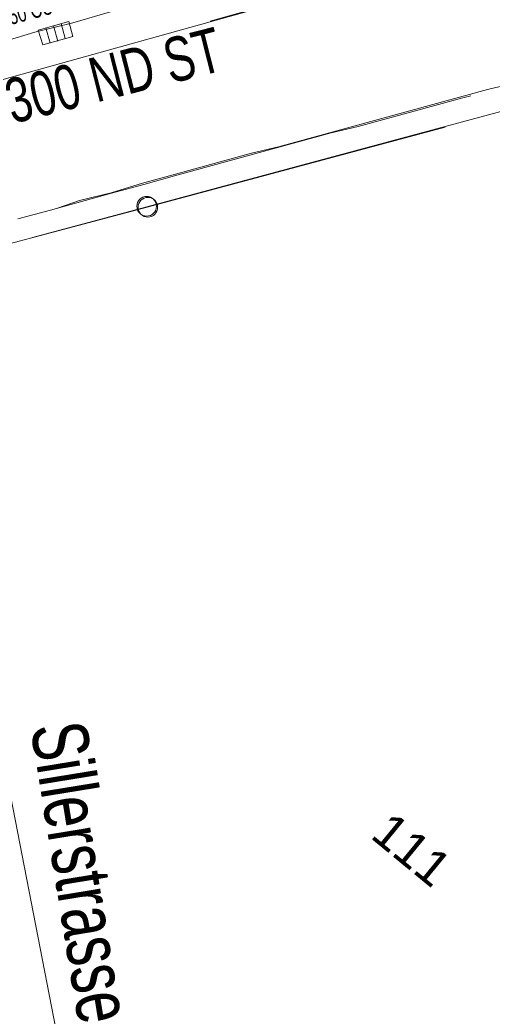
# Model space of a CAD drawing. Header units: metres. Extents: x -740 to 758, y -633 to 854.
# Tile 387 of 656: x -120 to -105, y -381 to -349. Entities that reach past the tile are written whole.
import ezdxf

# ---------------------------------------------------------------- set-up
doc = ezdxf.new("R2010")
doc.units = ezdxf.units.M
doc.header["$MEASUREMENT"] = 0
for name, color, linetype in [('Gas.LOVION', 7, 'Continuous'), ('Gis.LOVION', 7, 'Continuous'), ('Grundkarte.LOVION', 7, 'Continuous'), ('Grundkarte_Text.LOVION', 7, 'Continuous'), ('Strom.LOVION', 7, 'Continuous')]:
    doc.layers.add(name, color=color, linetype=linetype)
doc.styles.add('ERSTELLTER_STIL_1', font='arial.ttf')

msp = doc.modelspace()

# ---------------------------------------------------------------- linework, layer by layer
at = {"layer": 'Gas.LOVION', "color": 5, "linetype": 'Continuous', "lineweight": 18}
for points in [[(-113.781, -349.453), (-110.129, -348.416), (-100.659, -345.968), (-91.005, -346.768), (-87.367, -348.009), (-85.537, -348.731), (-82.458, -349.997), (-81.86, -350.219), (-81.839, -350.128), (-81.732, -349.866), (-80.281, -350.493), (-79.622, -348.02), (-79.641, -346.766), (-79.812, -340.782), (-80.191, -334.79), (-80.597, -328.83), (-80.93, -322.848), (-80.963, -322.659), (-81.4, -316.835), (-81.739, -310.794), (-81.768, -310.501)], [(-100.617, -346.003), (-100.633, -345.99), (-110.103, -348.438), (-123.094, -352.057), (-123.622, -351.947), (-122.754, -359.768), (-122.36, -367.118), (-122.118, -371.705), (-122.105, -372.147)]]:
    msp.add_lwpolyline(points, dxfattribs=at)
at = {"layer": 'Gis.LOVION', "color": 44, "linetype": 'Continuous', "lineweight": 18}
msp.add_lwpolyline([(-119.122, -350.206), (-118.173, -349.936), (-118.294, -349.46), (-119.272, -349.733)], close=True, dxfattribs=at)
for points in [[(-118.891, -350.154), (-119.027, -349.665)], [(-118.646, -350.086), (-118.783, -349.597)], [(-118.418, -350.004), (-118.538, -349.528)]]:
    msp.add_lwpolyline(points, dxfattribs=at)
at = {"layer": 'Grundkarte.LOVION', "color": 8, "linetype": 'Continuous', "lineweight": 18}
for points in [[(-120.59, -350.158), (-119.383, -349.803), (-118.171, -349.507), (-116.964, -349.153)], [(-104.504, -351.531), (-104.909, -351.63), (-111.586, -353.465), (-112.453, -353.668), (-114.957, -354.356), (-115.935, -354.629), (-116.94, -354.934), (-117.95, -355.181), (-118.694, -355.431)], [(-105.441, -351.839), (-105.701, -351.894), (-109.04, -352.811), (-109.907, -353.014), (-114.915, -354.391), (-115.893, -354.664), (-116.93, -354.942), (-118.886, -355.488), (-119.923, -355.767)], [(-102.383, -351.767), (-115.802, -355.385), (-119.46, -356.363)], [(-102.383, -351.767), (-115.802, -355.385), (-119.46, -356.363)], [(-119.46, -356.363), (-115.802, -355.385), (-102.383, -351.767)], [(-106.259, -352.835), (-115.792, -355.393), (-123.427, -357.41), (-139.382, -361.098), (-155.361, -364.227), (-189.292, -370.263), (-192.493, -371.079), (-194.051, -371.468), (-198.549, -373.533), (-202.749, -376.219), (-206.348, -379.616), (-206.506, -379.808)], [(-106.259, -352.835), (-115.792, -355.393), (-123.427, -357.41), (-139.382, -361.098), (-155.361, -364.227), (-189.292, -370.263), (-192.493, -371.079), (-194.051, -371.468), (-198.549, -373.533), (-202.749, -376.219), (-206.348, -379.616), (-206.506, -379.808)], [(-120.866, -370.608), (-123.427, -357.41), (-115.792, -355.393), (-106.259, -352.835)], [(-122.841, -360.477), (-114.59, -402.851), (-154.103, -410.438), (-154.432, -398.914)], [(-114.59, -402.851), (-122.841, -360.477)]]:
    msp.add_lwpolyline(points, dxfattribs=at)
at = {"layer": 'Grundkarte.LOVION', "color": 253, "linetype": 'Continuous', "lineweight": 18}
for points in [[(-119.46, -356.363), (-115.802, -355.385), (-102.383, -351.767)], [(-206.506, -379.808), (-206.348, -379.616), (-202.749, -376.219), (-198.549, -373.533), (-194.051, -371.468), (-192.493, -371.079), (-189.292, -370.263), (-155.361, -364.227), (-139.382, -361.098), (-123.427, -357.41), (-115.792, -355.393), (-106.259, -352.835)]]:
    msp.add_lwpolyline(points, dxfattribs=at)
at = {"layer": 'Grundkarte.LOVION', "color": 9, "linetype": 'Continuous', "lineweight": 18}
for centre in [(-115.806, -355.362), (-115.769, -355.394)]:
    msp.add_circle(centre, 0.314, dxfattribs=at)

# ---------------------------------------------------------------- texts
at = {"layer": 'Gas.LOVION', "color": 5, "linetype": 'Continuous', "lineweight": 18, "insert": (-120.096, -352.752), "char_height": 1.42279, "attachment_point": 7, "rotation": 14.2436, "style": 'ERSTELLTER_STIL_1'}
msp.add_mtext('{\\A1;\\W0.71559x;300 ND ST}', dxfattribs=at)
at = {"layer": 'Gis.LOVION', "color": 44, "linetype": 'Continuous', "lineweight": 18, "attachment_point": 7, "style": 'ERSTELLTER_STIL_1'}
for s, insert, char_height, rotation in [('{\\A1;\\W0.71562x;Sillerstrasse}', (-119.553, -372.001), 1.77841, 279.2455), ('{\\A1;\\W0.71561x;Sillerstrasse}', (-119.547, -372.006), 1.77844, 279.2453), ('{\\A1;\\W0.71562x;Sillerstrasse}', (-119.543, -371.997), 1.77841, 279.2455)]:
    msp.add_mtext(s, dxfattribs=dict(at, insert=insert, char_height=char_height, rotation=rotation))
at = {"layer": 'Grundkarte_Text.LOVION', "color": 7, "linetype": 'Continuous', "lineweight": 13, "insert": (-108.692, -375.509), "char_height": 1.1243, "attachment_point": 7, "rotation": 320.5853, "style": 'ERSTELLTER_STIL_1'}
msp.add_mtext('{\\A1;111}', dxfattribs=at)
at = {"layer": 'Strom.LOVION', "color": 150, "linetype": 'Continuous', "lineweight": 18, "insert": (-121.338, -349.904), "char_height": 0.53353, "attachment_point": 7, "rotation": 15.2458, "style": 'ERSTELLTER_STIL_1'}
msp.add_mtext('{\\A1;\\W0.67983x;3x70/50 CU }', dxfattribs=at)

doc.saveas('drawing.dxf')
